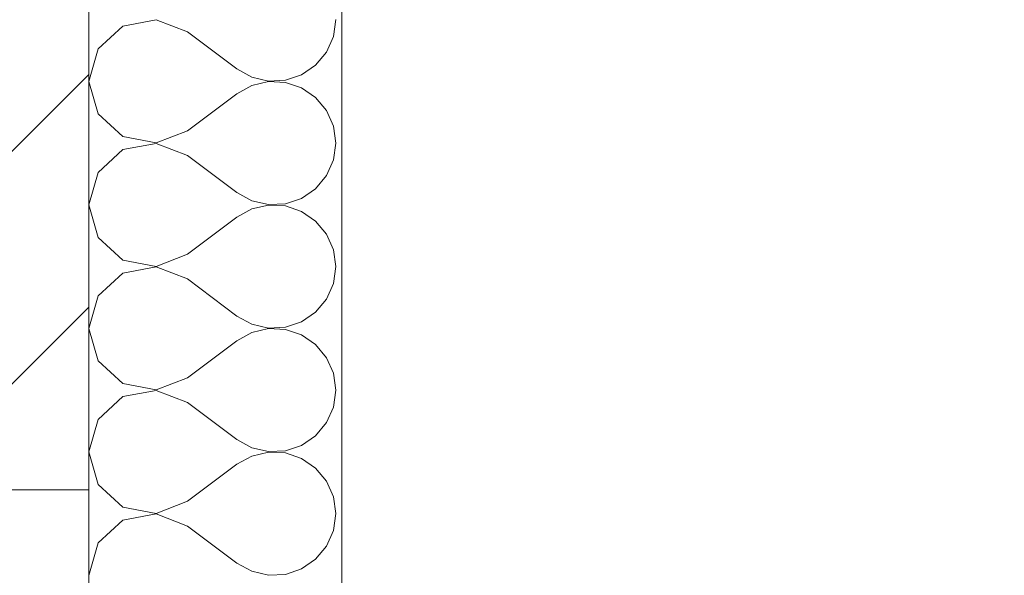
# Model space of a CAD drawing. Header units: metres. Extents: x -3.6 to 84.5, y -11 to 16.8.
# Tile 582 of 656: x 55.083 to 55.472, y -3.184 to -2.964. Entities that reach past the tile are written whole.
import ezdxf

# ---------------------------------------------------------------- set-up
doc = ezdxf.new("R2010")
doc.units = ezdxf.units.M
doc.header["$MEASUREMENT"] = 0
doc.linetypes.add('Wipeout_Contour', pattern=[1, 0, -1])
for name, color, linetype in [('152 - Bemaßung_ Beschriftung.Ausbau', 7, 'Continuous'), ('301 - Elemente.Linie', 7, 'Continuous'), ('302 - Elemente.Schraffur', 7, 'Continuous'), ('603 - Struktur.Bodenplatte_ Decke Roh', 7, 'Continuous')]:
    doc.layers.add(name, color=color, linetype=linetype)
doc.styles.add('ERSTELLTER_STIL_2', font='txt')
doc.dimstyles.new('ERSTELLTER_STIL__3', dxfattribs={"dimtxt": 0.1, "dimasz": 0.0532, "dimexe": 0.18, "dimexo": 0.0625, "dimgap": 0, "dimtad": 1, "dimtih": 1, "dimtoh": 1, "dimzin": 0, "dimdsep": 46, "dimtxsty": 'ERSTELLTER_STIL_2', "dimblk": 'ARROWHEAD_2', "dimblk1": 'ARROWHEAD_2', "dimblk2": 'ARROWHEAD_2', "dimcen": 0.09, "dimse1": 1, "dimse2": 1, "dimclrd": 7, "dimclre": 7, "dimclrt": 7, "dimazin": 0, "dimtfac": 1, "dimtdec": 4, "dimtmove": 0, "dimatfit": 3, "dimfxl": 1, "dimtolj": 1, "dimtzin": 0, "dimarcsym": 0})

# ---------------------------------------------------------------- blocks, each defined once
blk = doc.blocks.new('*X2')
at = {"layer": '302 - Elemente.Schraffur', "color": 7, "linetype": 'Continuous', "lineweight": 5}
for p, q in [((55.13658, -2.96433), (55.12348, -2.9668)), ((55.14903, -2.96911), (55.13658, -2.96433)), ((55.20666, -2.97089), (55.20759, -2.96423)), ((55.12348, -2.9668), (55.11363, -2.9758)), ((55.14903, -2.96911), (55.16855, -2.98375)), ((55.20395, -2.97706), (55.20666, -2.97089)), ((55.11363, -2.9758), (55.10999, -2.98863)), ((55.19965, -2.98224), (55.20395, -2.97706)), ((55.16855, -2.98375), (55.17444, -2.98701)), ((55.1941, -2.98605), (55.19965, -2.98224)), ((55.10999, -2.98863), (55.11363, -3.00146)), ((55.17444, -2.98701), (55.181, -2.98853)), ((55.181, -2.98873), (55.17444, -2.99025)), ((55.181, -2.98853), (55.18772, -2.9882)), ((55.18772, -2.98905), (55.181, -2.98873)), ((55.18772, -2.9882), (55.1941, -2.98605)), ((55.1941, -2.9912), (55.18772, -2.98905)), ((55.17444, -2.99025), (55.16855, -2.99351)), ((55.19965, -2.99502), (55.1941, -2.9912)), ((55.14903, -3.00815), (55.16855, -2.99351)), ((55.20395, -3.0002), (55.19965, -2.99502)), ((55.20666, -3.00636), (55.20395, -3.0002)), ((55.11363, -3.00146), (55.12348, -3.01045)), ((55.13658, -3.01293), (55.14903, -3.00815)), ((55.20759, -3.01303), (55.20666, -3.00636)), ((55.12348, -3.01045), (55.13658, -3.01293)), ((55.12348, -3.0156), (55.11363, -3.0246)), ((55.13658, -3.01313), (55.12348, -3.0156)), ((55.14903, -3.01791), (55.13658, -3.01313)), ((55.20666, -3.0197), (55.20759, -3.01303)), ((55.14903, -3.01791), (55.16855, -3.03255)), ((55.20395, -3.02586), (55.20666, -3.0197)), ((55.11363, -3.0246), (55.10999, -3.03743)), ((55.19965, -3.03104), (55.20395, -3.02586)), ((55.1941, -3.03485), (55.19965, -3.03104)), ((55.16855, -3.03255), (55.17444, -3.03581)), ((55.17444, -3.03581), (55.181, -3.03733)), ((55.18772, -3.037), (55.1941, -3.03485)), ((55.10999, -3.03743), (55.11363, -3.05026)), ((55.17444, -3.03905), (55.16855, -3.04231)), ((55.181, -3.03753), (55.17444, -3.03905)), ((55.181, -3.03733), (55.18772, -3.037)), ((55.18772, -3.03785), (55.181, -3.03753)), ((55.1941, -3.04), (55.18772, -3.03785)), ((55.14903, -3.05695), (55.16855, -3.04231)), ((55.19965, -3.04382), (55.1941, -3.04)), ((55.20395, -3.049), (55.19965, -3.04382)), ((55.11363, -3.05026), (55.12348, -3.05925)), ((55.20666, -3.05516), (55.20395, -3.049)), ((55.20759, -3.06183), (55.20666, -3.05516)), ((55.12348, -3.05925), (55.13658, -3.06173)), ((55.13658, -3.06173), (55.14903, -3.05695)), ((55.13658, -3.06193), (55.12348, -3.0644)), ((55.14903, -3.06671), (55.13658, -3.06193)), ((55.20666, -3.0685), (55.20759, -3.06183)), ((55.12348, -3.0644), (55.11363, -3.0734)), ((55.14903, -3.06671), (55.16855, -3.08135)), ((55.20395, -3.07466), (55.20666, -3.0685)), ((55.11363, -3.0734), (55.10999, -3.08623)), ((55.19965, -3.07984), (55.20395, -3.07466)), ((55.16855, -3.08135), (55.17444, -3.08461)), ((55.1941, -3.08365), (55.19965, -3.07984)), ((55.10999, -3.08623), (55.11363, -3.09906)), ((55.17444, -3.08461), (55.181, -3.08613)), ((55.181, -3.08633), (55.17444, -3.08785)), ((55.181, -3.08613), (55.18772, -3.0858)), ((55.18772, -3.08665), (55.181, -3.08633)), ((55.18772, -3.0858), (55.1941, -3.08365)), ((55.17444, -3.08785), (55.16855, -3.09111)), ((55.1941, -3.0888), (55.18772, -3.08665)), ((55.19965, -3.09262), (55.1941, -3.0888)), ((55.14903, -3.10575), (55.16855, -3.09111)), ((55.20395, -3.0978), (55.19965, -3.09262)), ((55.20666, -3.10396), (55.20395, -3.0978)), ((55.11363, -3.09906), (55.12348, -3.10805)), ((55.13658, -3.11053), (55.14903, -3.10575)), ((55.20759, -3.11063), (55.20666, -3.10396)), ((55.12348, -3.10805), (55.13658, -3.11053)), ((55.12348, -3.1132), (55.11363, -3.1222)), ((55.13658, -3.11073), (55.12348, -3.1132)), ((55.14903, -3.11551), (55.13658, -3.11073)), ((55.20666, -3.1173), (55.20759, -3.11063)), ((55.14903, -3.11551), (55.16855, -3.13015)), ((55.20395, -3.12346), (55.20666, -3.1173)), ((55.11363, -3.1222), (55.10999, -3.13503)), ((55.19965, -3.12864), (55.20395, -3.12346)), ((55.1941, -3.13245), (55.19965, -3.12864)), ((55.16855, -3.13015), (55.17444, -3.13341)), ((55.18772, -3.1346), (55.1941, -3.13245)), ((55.10999, -3.13503), (55.11363, -3.14786)), ((55.17444, -3.13665), (55.16855, -3.13991)), ((55.17444, -3.13341), (55.181, -3.13493)), ((55.181, -3.13513), (55.17444, -3.13665)), ((55.181, -3.13493), (55.18772, -3.1346)), ((55.18772, -3.13545), (55.181, -3.13513)), ((55.1941, -3.13761), (55.18772, -3.13545)), ((55.14903, -3.15455), (55.16855, -3.13991)), ((55.19965, -3.14142), (55.1941, -3.13761)), ((55.20395, -3.1466), (55.19965, -3.14142)), ((55.11363, -3.14786), (55.12348, -3.15685)), ((55.20666, -3.15276), (55.20395, -3.1466)), ((55.13658, -3.15933), (55.14903, -3.15455)), ((55.20759, -3.15943), (55.20666, -3.15276)), ((55.12348, -3.15685), (55.13658, -3.15933)), ((55.13658, -3.15953), (55.12348, -3.16201)), ((55.14903, -3.16431), (55.13658, -3.15953)), ((55.20666, -3.1661), (55.20759, -3.15943)), ((55.12348, -3.16201), (55.11363, -3.171)), ((55.14903, -3.16431), (55.16855, -3.17895)), ((55.20395, -3.17226), (55.20666, -3.1661)), ((55.11363, -3.171), (55.10999, -3.18383)), ((55.19965, -3.17744), (55.20395, -3.17226)), ((55.16855, -3.17895), (55.17444, -3.18221)), ((55.1941, -3.18125), (55.19965, -3.17744)), ((55.17444, -3.18221), (55.181, -3.18373)), ((55.181, -3.18373), (55.18772, -3.18341)), ((55.18772, -3.18341), (55.1941, -3.18125))]:
    blk.add_line(p, q, dxfattribs=at)
blk = doc.blocks.new('*D297')
at = {"layer": '152 - Bemaßung_ Beschriftung.Ausbau', "color": 7, "linetype": 'Continuous', "lineweight": 5}
for p, q in [((47.43999, -9.1375), (47.43999, -9.0325)), ((47.4602, -9.05), (47.41978, -9.12)), ((62.05523, -9.05), (62.01482, -9.12)), ((47.28999, -9.085), (47.43999, -9.085)), ((47.43999, -9.085), (62.03503, -9.085))]:
    blk.add_line(p, q, dxfattribs=at)
at = {"layer": '152 - Bemaßung_ Beschriftung.Ausbau', "color": 7, "lineweight": 5, "insert": (54.54149, -9.08441), "char_height": 0.1, "attachment_point": 7, "style": 'ERSTELLTER_STIL_2'}
blk.add_mtext('\\A1;{\\pql;\\fArial|b0|i0|c0|p38;14,59\\fArial|b0|i0|c0|p38;\\A1{\\H.66x;\\S5^  ;}}', dxfattribs=at)
blk = doc.blocks.new('ARROWHEAD_2')
at = {"color": 0, "linetype": 'Continuous', "lineweight": 0}
for p, q in [((-0.3781, -0.655), (0.3781, 0.655)), ((0, 0), (-1, 0))]:
    blk.add_line(p, q, dxfattribs=at)
blk = doc.blocks.new('*D298')
at = {"layer": '152 - Bemaßung_ Beschriftung.Ausbau', "color": 7, "linetype": 'Continuous', "lineweight": 5}
for p, q in [((62.03503, -9.1375), (62.03503, -9.0325)), ((62.05523, -9.05), (62.01482, -9.12)), ((62.29523, -9.05), (62.25482, -9.12)), ((47.43999, -9.085), (62.03503, -9.085)), ((62.03503, -9.085), (62.27503, -9.085))]:
    blk.add_line(p, q, dxfattribs=at)
at = {"layer": '152 - Bemaßung_ Beschriftung.Ausbau', "color": 7, "lineweight": 5, "insert": (62.07914, -9.065), "char_height": 0.1, "attachment_point": 7, "style": 'ERSTELLTER_STIL_2'}
blk.add_mtext('\\A1;{\\pql;\\fArial|b0|i0|c0|p38;24}', dxfattribs=at)
blk = doc.blocks.new('*D488')
at = {"layer": '152 - Bemaßung_ Beschriftung.Ausbau', "color": 7, "linetype": 'Continuous', "lineweight": 5}
for p, q in [((55.20999, -10.1375), (55.20999, -10.0325)), ((62.42503, -10.1375), (62.42503, -10.0325)), ((55.2302, -10.05), (55.18978, -10.12)), ((62.40482, -10.12), (62.44523, -10.05)), ((55.10999, -10.085), (55.20999, -10.085)), ((55.20999, -10.085), (62.42503, -10.085)), ((62.42503, -10.085), (62.45926, -10.085))]:
    blk.add_line(p, q, dxfattribs=at)
at = {"layer": '152 - Bemaßung_ Beschriftung.Ausbau', "color": 7, "lineweight": 5, "char_height": 0.1, "attachment_point": 7, "style": 'ERSTELLTER_STIL_2'}
for s, insert in [('\\A1;{\\pql;\\fArial|b0|i0|c0|p38;7,21\\fArial|b0|i0|c0|p38;\\A1{\\H.66x;\\S5^  ;}}', (58.73532, -10.08441)), ('\\A1;{\\pql;\\fArial|b0|i0|c0|p38;10}', (55.23022, -10.065))]:
    blk.add_mtext(s, dxfattribs=dict(at, insert=insert))
blk = doc.blocks.new('*D526')
at = {"layer": '152 - Bemaßung_ Beschriftung.Ausbau', "color": 7, "linetype": 'Continuous', "lineweight": 5}
for p, q in [((54.67999, -9.6375), (54.67999, -9.5325)), ((54.7002, -9.55), (54.65978, -9.62)), ((58.0002, -9.55), (57.95978, -9.62)), ((54.37999, -9.585), (54.67999, -9.585)), ((54.67999, -9.585), (57.97999, -9.585))]:
    blk.add_line(p, q, dxfattribs=at)
at = {"layer": '152 - Bemaßung_ Beschriftung.Ausbau', "color": 7, "lineweight": 5, "insert": (56.19696, -9.565), "char_height": 0.1, "attachment_point": 7, "style": 'ERSTELLTER_STIL_2'}
blk.add_mtext('\\A1;{\\pql;\\fArial|b0|i0|c0|p38;3,30}', dxfattribs=at)
blk = doc.blocks.new('*D527')
at = {"layer": '152 - Bemaßung_ Beschriftung.Ausbau', "color": 7, "linetype": 'Continuous', "lineweight": 5}
for p, q in [((57.97999, -9.6375), (57.97999, -9.5325)), ((58.0002, -9.55), (57.95978, -9.62)), ((58.3002, -9.55), (58.25978, -9.62)), ((54.67999, -9.585), (57.97999, -9.585)), ((57.97999, -9.585), (58.27999, -9.585))]:
    blk.add_line(p, q, dxfattribs=at)
at = {"layer": '152 - Bemaßung_ Beschriftung.Ausbau', "color": 7, "lineweight": 5, "insert": (58.0541, -9.565), "char_height": 0.1, "attachment_point": 7, "style": 'ERSTELLTER_STIL_2'}
blk.add_mtext('\\A1;{\\pql;\\fArial|b0|i0|c0|p38;30}', dxfattribs=at)
blk = doc.blocks.new('*D642')
at = {"layer": '152 - Bemaßung_ Beschriftung.Ausbau', "color": 7, "linetype": 'Continuous', "lineweight": 5}
for p, q in [((54.86999, -0.71752), (54.86999, -0.61252)), ((55.10999, -0.71752), (55.10999, -0.61252)), ((54.89019, -0.63002), (54.84978, -0.70002)), ((55.1302, -0.63002), (55.08978, -0.70002)), ((54.86999, -0.66502), (55.10999, -0.66502))]:
    blk.add_line(p, q, dxfattribs=at)
at = {"color": 254, "linetype": 'Wipeout_Contour', "lineweight": 0, "ltscale": 219.982157}
blk.add_wipeout([(54.89535, -0.66377), (55.08462, -0.66377), (55.08462, -0.52627), (54.89535, -0.52627)], dxfattribs=at).dxf.layer = '152 - Bemaßung_ Beschriftung.Ausbau'
at = {"layer": '152 - Bemaßung_ Beschriftung.Ausbau', "color": 7, "lineweight": 5, "insert": (54.9141, -0.64502), "char_height": 0.1, "attachment_point": 7, "style": 'ERSTELLTER_STIL_2'}
blk.add_mtext('\\A1;{\\pql;\\fArial|b0|i0|c0|p38;24}', dxfattribs=at)
blk = doc.blocks.new('*D643')
at = {"layer": '152 - Bemaßung_ Beschriftung.Ausbau', "color": 7, "linetype": 'Continuous', "lineweight": 5}
for p, q in [((55.10999, -0.71752), (55.10999, -0.61252)), ((55.20999, -0.71752), (55.20999, -0.61252)), ((55.1302, -0.63002), (55.08978, -0.70002)), ((55.18978, -0.70002), (55.2302, -0.63002)), ((55.10999, -0.66502), (55.20999, -0.66502)), ((55.20999, -0.66502), (55.24422, -0.66502))]:
    blk.add_line(p, q, dxfattribs=at)
at = {"layer": '152 - Bemaßung_ Beschriftung.Ausbau', "color": 7, "lineweight": 5, "insert": (55.23022, -0.64502), "char_height": 0.1, "attachment_point": 7, "style": 'ERSTELLTER_STIL_2'}
blk.add_mtext('\\A1;{\\pql;\\fArial|b0|i0|c0|p38;10}', dxfattribs=at)
blk = doc.blocks.new('*D644')
at = {"layer": '152 - Bemaßung_ Beschriftung.Ausbau', "color": 7, "linetype": 'Continuous', "lineweight": 5}
for p, q in [((-0.165, -10.6375), (-0.165, -10.5325)), ((62.42503, -10.6375), (62.42503, -10.5325)), ((-0.14479, -10.55), (-0.18521, -10.62)), ((62.40482, -10.62), (62.44523, -10.55)), ((-0.19923, -10.585), (-0.165, -10.585)), ((-0.165, -10.585), (62.42503, -10.585)), ((62.42503, -10.585), (62.45926, -10.585))]:
    blk.add_line(p, q, dxfattribs=at)
at = {"layer": '152 - Bemaßung_ Beschriftung.Ausbau', "color": 7, "lineweight": 5, "insert": (30.95904, -10.565), "char_height": 0.1, "attachment_point": 7, "style": 'ERSTELLTER_STIL_2'}
blk.add_mtext('\\A1;{\\pql;\\fArial|b0|i0|c0|p38;62,59}', dxfattribs=at)

msp = doc.modelspace()

# ---------------------------------------------------------------- hatches: boundary and pattern name
at = {"layer": '302 - Elemente.Schraffur', "linetype": 'Continuous', "lineweight": 5}
h = msp.add_hatch(dxfattribs=at)
h.set_pattern_fill('Beton__Stahlbeton_0001', style=0, pattern_type=2)
h.set_pattern_definition([(45, (0, 0), (-0.08485281, 0.08485281), []), (45, (-0.04243, 0.04243), (-0.08485281, 0.08485281), [0.09, -0.03])])
h.paths.add_polyline_path([(54.86999, -4.485), (54.88999, -4.485), (54.95999, -4.485), (54.95999, -4.535), (55.10999, -4.535), (55.10999, -3.15), (54.86999, -3.15)])

# ---------------------------------------------------------------- linework, layer by layer
at = {"layer": '301 - Elemente.Linie', "color": 7, "linetype": 'Continuous', "lineweight": 13}
msp.add_line((55.20999, -3.3), (55.20999, -3.16), dxfattribs=at)
for points in [[(55.20999, -3.15), (55.20999, -1.65887)], [(55.20999, -3.15), (55.20999, -1.65887)], [(55.20999, -3.15), (55.20999, -1.65887)], [(55.20999, -3.15), (55.20999, -1.65887)], [(55.20999, -3.15), (55.20999, -1.65887)], [(55.20999, -3.15), (55.20999, -1.65887)], [(55.20999, -3.15), (55.20999, -1.65887)], [(55.20999, -3.15), (55.20999, -1.65887)], [(55.20999, -3.15), (55.20999, -1.65887)], [(55.20999, -3.15), (55.20999, -1.65887)], [(55.20999, -3.16), (55.20999, -3.15)], [(55.20999, -3.16), (55.20999, -3.15)], [(55.20999, -3.16), (55.20999, -3.15)], [(55.20999, -3.16), (55.20999, -3.15)], [(55.20999, -3.16), (55.20999, -3.15)]]:
    msp.add_lwpolyline(points, dxfattribs=at)

# ---------------------------------------------------------------- block references
at = {"layer": '302 - Elemente.Schraffur', "color": 7, "linetype": 'Continuous', "lineweight": 5}
msp.add_blockref('*X2', (0, 0), dxfattribs=at)

# ---------------------------------------------------------------- next in the draw order: wipeouts: each hides what was drawn before it
at = {"color": 254, "linetype": 'Wipeout_Contour', "lineweight": 0, "ltscale": 220.200736}
msp.add_wipeout([(54.86999, -3.15), (55.10999, -3.15), (55.10999, -1.65887), (54.86999, -1.65887)], dxfattribs=at).dxf.layer = '302 - Elemente.Schraffur'

# ---------------------------------------------------------------- next in the draw order: hatches: boundary and pattern name
at = {"layer": '302 - Elemente.Schraffur', "linetype": 'Continuous', "lineweight": 5}
h = msp.add_hatch(dxfattribs=at)
h.set_pattern_fill('MW_Kalksandstein_0001', style=0, pattern_type=2)
h.set_pattern_definition([(45, (0, 0), (-0.04596194, 0.04596194), [])])
h.paths.add_polyline_path([(54.86999, -3.15), (55.10999, -3.15), (55.10999, -1.65887), (54.86999, -1.65887)])

# ---------------------------------------------------------------- next in the draw order: linework, layer by layer
at = {"layer": '301 - Elemente.Linie', "color": 7, "linetype": 'Continuous', "lineweight": 13}
msp.add_line((55.10999, -3.15), (54.85999, -3.15), dxfattribs=at)
at = {"layer": '301 - Elemente.Linie', "color": 7, "linetype": 'Continuous', "lineweight": 18}
msp.add_line((55.10999, -4.535), (55.10999, -3.15), dxfattribs=at)
for points in [[(55.10999, -3.15), (55.10999, 0.005)], [(55.10999, -3.15), (55.10999, -1.65887)], [(55.10999, -3.15), (55.10999, -1.65887)], [(55.10999, -3.15), (55.10999, -1.65887)], [(55.10999, -3.15), (55.10999, -1.65887)], [(55.10999, -3.15), (55.10999, -1.65887)], [(55.10999, -3.15), (55.10999, -1.65887)], [(55.10999, -3.15), (55.10999, -1.65887)], [(55.10999, -3.15), (55.10999, -1.65887)]]:
    msp.add_lwpolyline(points, dxfattribs=at)
at = {"layer": '603 - Struktur.Bodenplatte_ Decke Roh', "color": 7, "linetype": 'Continuous', "lineweight": 18, "flags": 128}
msp.add_lwpolyline([(55.10999, -8.085), (55.10999, 0.005)], dxfattribs=at)

# ---------------------------------------------------------------- next in the draw order: dimensions: what is measured, and where the dimension line sits
at = {"layer": '152 - Bemaßung_ Beschriftung.Ausbau', "color": 7, "linetype": 'Continuous', "lineweight": 5}
for base, p1, p2, picture, middle in [((62.03503, -9.085), (47.43999, 2.93566), (62.03503, 5.5375), '*D297', (54.84455, -9.015)), ((62.27503, -9.085), (62.03503, 5.5375), (62.27503, 5.5375), '*D298', (62.15537, -9.015)), ((62.42503, -10.085), (55.20999, -8.085), (62.42503, 5.1), '*D488', (59.00026, -10.015)), ((57.97999, -9.585), (54.67999, 0.69998), (57.97999, 0.24998), '*D526', (56.32684, -9.515)), ((58.27999, -9.585), (57.97999, 0.24998), (58.27999, 0.24998), '*D527', (58.13034, -9.515))]:
    dim = msp.add_linear_dim(base=base, p1=p1, p2=p2, dimstyle='ERSTELLTER_STIL__3', dxfattribs=at)
    dim.commit()
    dim.dimension.update_dxf_attribs({"geometry": picture, "text_midpoint": middle, "dimtype": 160})

# ---------------------------------------------------------------- next in the draw order: dimensions: what is measured, and where the dimension line sits
dim = msp.add_linear_dim(base=(55.10999, -0.66502), p1=(54.86999, -8.085), p2=(55.10999, -8.085), dimstyle='ERSTELLTER_STIL__3', dxfattribs=at)
dim.commit()
dim.dimension.update_dxf_attribs({"geometry": '*D642', "text_midpoint": (54.99034, -0.59502), "dimtype": 160})

# ---------------------------------------------------------------- next in the draw order: dimensions: what is measured, and where the dimension line sits
for base, p1, p2, picture, middle in [((62.42503, -10.585), (-0.165, -0.145), (62.42503, 5.1), '*D644', (31.12704, -10.515)), ((55.20999, -0.66502), (55.10999, -8.085), (55.20999, -8.085), '*D643', (55.30645, -0.59502))]:
    dim = msp.add_linear_dim(base=base, p1=p1, p2=p2, dimstyle='ERSTELLTER_STIL__3', dxfattribs=at)
    dim.commit()
    dim.dimension.update_dxf_attribs({"geometry": picture, "text_midpoint": middle, "dimtype": 160})

doc.saveas('drawing.dxf')
